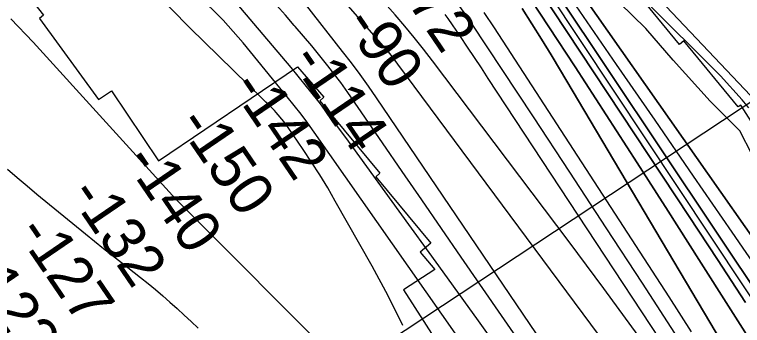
# Model space of a CAD drawing. Extents: x 3704301 to 3742427, y 506229 to 532009.
# Drawn here: x 3730964 to 3732090, y 514774 to 515255 of the extents above; entities that cross this region are included whole.
import ezdxf

# ---------------------------------------------------------------- set-up
doc = ezdxf.new("R2010")
doc.units = 0
for name, color, linetype in [('V-RIVR-EDGE', 7, 'Continuous'), ('V-RIVR-RANG', 7, 'Continuous'), ('V-RRAP-FSHR', 7, 'Continuous'), ('V-RRAP-RVMT', 7, 'Continuous'), ('V-SITE-VEGE', 7, 'Continuous'), ('V-TOPO-DPTH', 7, 'Continuous'), ('V-TOPO-MAJR', 7, 'Continuous'), ('V-TOPO-MINR', 7, 'Continuous'), ('V-TOPO-WATR', 7, 'Continuous')]:
    doc.layers.add(name, color=color, linetype=linetype)

msp = doc.modelspace()

# ---------------------------------------------------------------- linework, layer by layer
at = {"layer": 'V-RIVR-EDGE'}
msp.add_lwpolyline([(3732104.7, 515038.1), (3732085.6, 515074.8), (3732039.5, 515121.1), (3731982.6, 515184.3), (3731940.1, 515233), (3731879.6, 515293.2), (3731829.3, 515357.6), (3731784.4, 515405.1), (3731740.1, 515459.8), (3731695.8, 515508), (3731682.7, 515528.4), (3731652.2, 515571.1), (3731596.5, 515643.9), (3731538.5, 515723.3), (3731482.2, 515796.1), (3731424.8, 515870.6), (3731382.3, 515931.4), (3731343.4, 515971.7), (3731330.2, 515997), (3731308.1, 516020.4), (3731272.7, 516048.7), (3731229.6, 516096.3)], dxfattribs=at)
at = {"layer": 'V-RIVR-RANG'}
msp.add_line((3732256.1, 515221.3), (3731255, 514559.6), dxfattribs=at)
at = {"layer": 'V-RRAP-FSHR'}
msp.add_lwpolyline([(3728375.2, 519413.9), (3728628.3, 519198.5), (3728935, 518889), (3729129.2, 518673.7), (3729606.2, 518118.8), (3730066.7, 517548.2), (3730245.3, 517326), (3730418.1, 517045.6), (3730846.6, 516582.7), (3731335, 516045.1), (3731646.1, 515662.6), (3731718.2, 515549.8), (3731915.9, 515326.4), (3732101.8, 515129.6), (3732254.4, 514887.2), (3732308.2, 514750.9), (3732346.4, 514649.9)], dxfattribs=at)
at = {"layer": 'V-RRAP-RVMT'}
for p, q in [((3730937.4, 515346), (3731009.1, 515253.8)), ((3731992.1, 515208.7), (3731902.3, 515317.9)), ((3731009.1, 515253.8), (3731002.7, 515248.8)), ((3731002.7, 515248.8), (3731094.2, 515123.4)), ((3731999.1, 515214), (3731992.1, 515208.7)), ((3732083, 515111.9), (3731999.1, 515214)), ((3731187, 515028.6), (3731401.6, 515173.7)), ((3731401.6, 515173.7), (3731442.1, 515126.9)), ((3731094.2, 515123.4), (3731114, 515136.8)), ((3731114, 515136.8), (3731187, 515028.6)), ((3731442.1, 515126.9), (3731436.1, 515121.6)), ((3731436.1, 515121.6), (3731529, 515009.5)), ((3732087.2, 515114.5), (3732083, 515111.9)), ((3732154.7, 515007.5), (3732087.2, 515114.5)), ((3731529, 515009.5), (3731522.6, 515004)), ((3731522.6, 515004), (3731607.9, 514901.4)), ((3731607.9, 514901.4), (3731591.5, 514887.5)), ((3731591.5, 514887.5), (3731613.9, 514860.7)), ((3731613.9, 514860.7), (3731565.4, 514829)), ((3731565.4, 514829), (3731637.5, 514717.3))]:
    msp.add_line(p, q, dxfattribs=at)
at = {"layer": 'V-SITE-VEGE'}
msp.add_lwpolyline([(3732099.4, 515110.8), (3732088.9, 515123.1), (3732055.4, 515160.1), (3731936.3, 515279.5), (3731858.5, 515370.2), (3731756.6, 515497.2), (3731661.7, 515618.3), (3731605.7, 515700.5), (3731552.9, 515778.7), (3731514.5, 515825.2), (3731458.2, 515887.6), (3731380.8, 515975.7), (3731331.1, 516027.5), (3731315, 516042.4)], dxfattribs=at)
at = {"layer": 'V-TOPO-DPTH'}
for points in [[(3731239, 516084.5), (3731259.1, 516060), (3731279, 516035.2), (3731307, 516000.1), (3731340.5, 515957.5), (3731373.8, 515914.8), (3731406.7, 515871.7), (3731439.4, 515828.5), (3731770.7, 515385.1), (3731780.1, 515372.5), (3731789.3, 515359.9), (3731798.5, 515347.2), (3731807.7, 515334.5), (3731816.8, 515321.7), (3731825.9, 515308.9), (3731834.9, 515296.1), (3731843.9, 515283.3), (3732306.3, 514624.2)], [(3732212.7, 514576.2), (3732022.3, 514876.3), (3731974.8, 514950.9), (3731927, 515025.5), (3731878.9, 515099.8), (3731830.7, 515174), (3731749.5, 515298.3)], [(3731749.5, 515298.3), (3731830.7, 515174), (3731878.9, 515099.8), (3731927, 515025.5), (3731974.8, 514950.9), (3732022.3, 514876.3), (3732212.7, 514576.2)], [(3732094.4, 514809.8), (3732051, 514876.1), (3732007.4, 514942.3), (3731775.8, 515293.2)], [(3731775.8, 515293.2), (3732007.4, 514942.3), (3732051, 514876.1), (3732094.4, 514809.8)], [(3731802.4, 515288.2), (3732290.2, 514557.9)], [(3732290.2, 514557.9), (3731802.4, 515288.2)], [(3732085, 514702.1), (3731808.2, 515168.3), (3731793.7, 515192.5), (3731779, 515216.5), (3731764, 515240.4), (3731748.8, 515264.2)], [(3731748.8, 515264.2), (3731764, 515240.4), (3731779, 515216.5), (3731793.7, 515192.5), (3731808.2, 515168.3), (3732085, 514702.1)]]:
    msp.add_lwpolyline(points, dxfattribs=at)
at = {"layer": 'V-TOPO-MAJR'}
for points in [[(3731812.2, 514700.4), (3731524, 515125.8), (3731511.3, 515144.1), (3731498.3, 515162.3), (3731484.9, 515180.2), (3731471.3, 515197.9), (3731413.9, 515270.8), (3731371.1, 515324.3), (3731327.7, 515377.3), (3731283.4, 515429.5), (3731238.5, 515481.3), (3731201, 515523.7), (3731174.2, 515553.7), (3731147.3, 515583.6), (3731120.1, 515613.2), (3731092.7, 515642.7), (3731065, 515671.9), (3731037.1, 515700.9), (3731008.8, 515729.6), (3730980.4, 515758), (3730931.9, 515806.1)], [(3732010.9, 514764.4), (3731976, 514818.4), (3731706, 515234.1), (3731690, 515257.9)]]:
    msp.add_lwpolyline(points, dxfattribs=at)
at = {"layer": 'V-TOPO-MINR'}
for points in [[(3732054, 514508.3), (3731544.7, 515193.8), (3731379.8, 515383.4), (3731306.9, 515466.9), (3731233.8, 515550.1), (3731160.3, 515633), (3731086.6, 515715.6), (3730938.8, 515880.7), (3730730.1, 516124), (3730660.5, 516205), (3730590.9, 516286.1), (3730521.3, 516367.2), (3730451.7, 516448.2), (3730347.8, 516569.2), (3730330.1, 516589.7)], [(3732133, 514832.1), (3732073.4, 514918.5), (3732013.9, 515005), (3731954.4, 515091.4), (3731894.9, 515177.8), (3731820.9, 515285.3), (3731798.2, 515317.9), (3731775.3, 515350.3), (3731752, 515382.5), (3731728.5, 515414.5), (3731524, 515689.6), (3731474.8, 515754.5), (3731424.6, 515818.7), (3731373.2, 515881.9), (3731320.9, 515944.4), (3731237.1, 516042.5), (3731226, 516055.3), (3731214.8, 516068.1), (3731203.5, 516080.7), (3731192.1, 516093.3)], [(3731746.1, 514619.1), (3731427.6, 515072.7), (3731417.6, 515086.7), (3731407.3, 515100.5), (3731396.7, 515114.2), (3731385.9, 515127.6), (3731317.7, 515210.9), (3731302.3, 515228.8), (3731286.5, 515246.3), (3731269.8, 515263), (3731252.7, 515279.3), (3731235.3, 515295.3), (3731218, 515311.5), (3731201, 515327.9), (3731184.1, 515344.5), (3731130.4, 515398), (3731087.7, 515442.3), (3731046.3, 515487.8), (3731006.8, 515534.8), (3730968.5, 515583), (3730843.5, 515747.3)], [(3731742.1, 514696.1), (3731681.4, 514781.3), (3731620.3, 514866.2), (3731559, 514950.9), (3731476.5, 515064.5), (3731456, 515092.1), (3731435.1, 515119.4), (3731413.6, 515146.2), (3731391.7, 515172.7), (3731270.6, 515316), (3731240.4, 515350.3), (3731209.5, 515383.9), (3731177.4, 515416.4), (3731144.4, 515448), (3731134.3, 515457.4), (3731106, 515484), (3731078, 515510.8), (3731050.3, 515538), (3731022.8, 515565.5), (3730996.1, 515593.6), (3730970.1, 515622.4), (3730945.1, 515652)], [(3731928.2, 514758.7), (3731875.3, 514831.4), (3731821.7, 514903.5), (3731610.3, 515183), (3731596.3, 515201.2), (3731582, 515219.1), (3731567.4, 515236.7), (3731552.5, 515254.1), (3731512, 515300.5)], [(3732212.7, 514576.2), (3732022.3, 514876.3), (3731974.8, 514950.9), (3731927, 515025.5), (3731878.9, 515099.8), (3731830.7, 515174), (3731749.5, 515298.3)], [(3732094.4, 514809.8), (3732051, 514876.1), (3732007.4, 514942.3), (3731775.8, 515293.2)], [(3731564.7, 514773.8), (3731541.7, 514820), (3731517.2, 514865.6), (3731460.1, 514966.4), (3731448.3, 514986.7), (3731436.2, 515006.8), (3731423.5, 515026.5), (3731410.5, 515046), (3731387.2, 515080), (3731385.6, 515082.4), (3731383.9, 515084.7), (3731382.1, 515087), (3731380.3, 515089.2), (3731368.7, 515103.4), (3731366.3, 515106.2), (3731363.7, 515109), (3731361.1, 515111.6), (3731358.3, 515114.2), (3731355.6, 515116.7), (3731352.8, 515119.2), (3731350.1, 515121.8), (3731347.4, 515124.4), (3731235.4, 515234.2), (3731178.1, 515292.9)], [(3732142.3, 514758.5), (3731789.1, 515290.6)], [(3732290.2, 514557.9), (3731802.4, 515288.2)], [(3731975.7, 514415.4), (3731654.8, 514879.8), (3731624.4, 514924), (3731593.9, 514968.1), (3731563.5, 515012.3), (3731533.2, 515056.5), (3731479.7, 515134.3), (3731476.1, 515139.6), (3731472.3, 515144.7), (3731468.5, 515149.8), (3731464.6, 515154.9), (3731448.3, 515175.7), (3731436, 515191), (3731423.6, 515206.2), (3731411, 515221.2), (3731398.2, 515236.1), (3731396.6, 515237.9), (3731382.9, 515253.6), (3731369.1, 515269.2)], [(3731990.6, 514753.3), (3731934.8, 514839.3), (3731878.9, 514925.2), (3731822.6, 515010.9), (3731766.3, 515096.5), (3731670.5, 515241.5), (3731661.7, 515254.4), (3731652.7, 515267.1)], [(3732085, 514702.1), (3731808.2, 515168.3), (3731793.7, 515192.5), (3731779, 515216.5), (3731764, 515240.4), (3731748.8, 515264.2)], [(3730958.6, 515248.3), (3730992.9, 515211.9), (3731213.7, 514969.2), (3731470.3, 514712.3)], [(3732129, 514499.2), (3731696.6, 515156), (3731685.9, 515172.2), (3731675.1, 515188.4), (3731664.3, 515204.6), (3731653.5, 515220.7), (3731634.6, 515248.6), (3731633.2, 515250.7), (3731631.7, 515252.9), (3731630.1, 515254.9)], [(3730953.3, 515015.6), (3730968.4, 515002.6), (3730983.5, 514989.8), (3730998.8, 514977.2), (3731074, 514915.6), (3731087.8, 514904.4), (3731101.7, 514893.2), (3731115.6, 514882.2), (3731129.5, 514871.2), (3731159, 514848.1), (3731170.6, 514838.9), (3731182, 514829.5), (3731193.3, 514819.9), (3731204.5, 514810.2), (3731215.5, 514800.3), (3731226.5, 514790.2), (3731237.3, 514780.1), (3731248, 514769.8)]]:
    msp.add_lwpolyline(points, dxfattribs=at)
at = {"layer": 'V-TOPO-WATR'}
msp.add_lwpolyline([(3732306.3, 514624.2), (3731843.9, 515283.3), (3731834.9, 515296.1), (3731825.9, 515308.9), (3731816.8, 515321.7), (3731807.7, 515334.5), (3731798.5, 515347.2), (3731789.3, 515359.9), (3731780.1, 515372.5), (3731770.7, 515385.1), (3731439.4, 515828.5), (3731406.7, 515871.7), (3731373.8, 515914.8), (3731340.5, 515957.5), (3731307, 516000.1), (3731279, 516035.2), (3731259.1, 516060), (3731239, 516084.5)], dxfattribs=at)

# ---------------------------------------------------------------- texts
at = {"layer": 'V-RIVR-RANG'}
for s, p in [('-72', (3731553.8, 515298.4)), ('-90', (3731472.4, 515240.3)), ('-114', (3731389.4, 515184.6)), ('-142', (3731297.3, 515142.2)), ('-150', (3731214.4, 515086.2)), ('-140', (3731132.8, 515028.3)), ('-132', (3731047, 514976.8)), ('-127', (3730966, 514918)), ('-122', (3730881.8, 514864))]:
    msp.add_text(s, height=67, rotation=304.3056, dxfattribs=at).set_placement(p)

doc.saveas('drawing.dxf')
